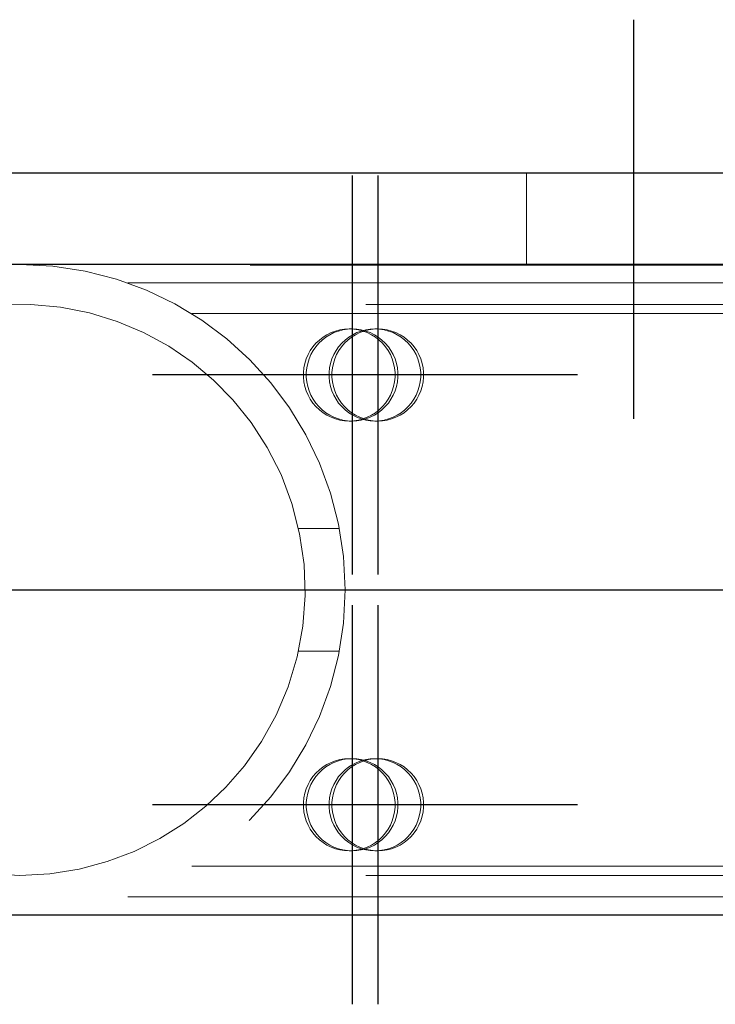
# Model space of a CAD drawing. Header units: millimetres. Extents: x -851 to 2, y 9346 to 10016.
# Tile 399 of 505: x -344.49 to -342.23, y 9579.48 to 9582.69. Entities that reach past the tile are written whole.
import ezdxf

# ---------------------------------------------------------------- set-up
doc = ezdxf.new("R2010")
doc.units = ezdxf.units.MM
doc.header["$LTSCALE"] = 10
doc.linetypes.add('HIDDEN', pattern=[0.375, 0.25, -0.125])
doc.linetypes.add('MITTE', pattern=[2, 1.25, -0.25, 0.25, -0.25])
for name, color, linetype, lineweight in [('PS_Hidden', 2, 'HIDDEN', 9), ('PS_Shape', 161, 'Continuous', 30), ('PS_SOLID', 7, 'Continuous', 30)]:
    doc.layers.add(name, color=color, linetype=linetype, lineweight=lineweight)
doc.layers.add('PS_Mid', color=5, linetype='MITTE')

# ---------------------------------------------------------------- blocks, each defined once
blk = doc.blocks.new('*X865')
at = {"layer": 'PS_Hidden', "color": 2, "linetype": 'HIDDEN'}
for p, q in [((-342.8424, 9582.1856), (-342.8424, 9581.8856)), ((-347.4924, 9581.8856), (-341.4924, 9581.8856)), ((-344.1408, 9581.8284), (-334.7924, 9581.8284)), ((-187.1157, 9581.7584), (-423.9557, 9581.7584)), ((-344.4564, 9581.7577), (-344.5545, 9581.7563)), ((-344.3593, 9581.7488), (-344.4564, 9581.7577)), ((-344.2654, 9581.7303), (-344.3593, 9581.7488)), ((-344.1752, 9581.7026), (-344.2654, 9581.7303)), ((-343.9324, 9581.7284), (-334.7924, 9581.7284)), ((-344.0889, 9581.6663), (-344.1752, 9581.7026)), ((-344.0072, 9581.6217), (-344.0889, 9581.6663)), ((-343.5047, 9581.6515), (-343.4919, 9581.6595)), ((-343.4826, 9581.6595), (-343.4954, 9581.6515)), ((-343.4919, 9581.6595), (-343.4783, 9581.6662)), ((-343.469, 9581.6662), (-343.4826, 9581.6595)), ((-343.4783, 9581.6662), (-343.4641, 9581.6715)), ((-343.4548, 9581.6715), (-343.469, 9581.6662)), ((-343.4641, 9581.6715), (-343.4495, 9581.6753)), ((-343.4402, 9581.6753), (-343.4548, 9581.6715)), ((-343.4495, 9581.6753), (-343.4345, 9581.6776)), ((-343.4252, 9581.6776), (-343.4402, 9581.6753)), ((-343.4345, 9581.6776), (-343.4194, 9581.6784)), ((-343.4101, 9581.6784), (-343.4252, 9581.6776)), ((-343.421, 9581.6515), (-343.4081, 9581.6595)), ((-343.4194, 9581.6784), (-343.4043, 9581.6776)), ((-343.4194, 9581.6784), (-343.4101, 9581.6784)), ((-343.3988, 9581.6595), (-343.4117, 9581.6515)), ((-343.395, 9581.6776), (-343.4101, 9581.6784)), ((-343.4081, 9581.6595), (-343.3946, 9581.6662)), ((-343.4043, 9581.6776), (-343.3894, 9581.6753)), ((-343.3853, 9581.6662), (-343.3988, 9581.6595)), ((-343.38, 9581.6753), (-343.395, 9581.6776)), ((-343.3946, 9581.6662), (-343.3804, 9581.6715)), ((-343.3894, 9581.6753), (-343.3747, 9581.6715)), ((-343.3711, 9581.6715), (-343.3853, 9581.6662)), ((-343.3804, 9581.6715), (-343.3657, 9581.6753)), ((-343.3654, 9581.6715), (-343.38, 9581.6753)), ((-343.3747, 9581.6715), (-343.3605, 9581.6662)), ((-343.3564, 9581.6753), (-343.3711, 9581.6715)), ((-343.3657, 9581.6753), (-343.3508, 9581.6776)), ((-343.3512, 9581.6662), (-343.3654, 9581.6715)), ((-343.3605, 9581.6662), (-343.3469, 9581.6595)), ((-343.3415, 9581.6776), (-343.3564, 9581.6753)), ((-343.3376, 9581.6595), (-343.3512, 9581.6662)), ((-343.3508, 9581.6776), (-343.3357, 9581.6784)), ((-343.3469, 9581.6595), (-343.3341, 9581.6515)), ((-343.3264, 9581.6784), (-343.3415, 9581.6776)), ((-343.3248, 9581.6515), (-343.3376, 9581.6595)), ((-343.3357, 9581.6784), (-343.3206, 9581.6776)), ((-343.3357, 9581.6784), (-343.3264, 9581.6784)), ((-343.3113, 9581.6776), (-343.3264, 9581.6784)), ((-343.3206, 9581.6776), (-343.3056, 9581.6753)), ((-343.2963, 9581.6753), (-343.3113, 9581.6776)), ((-343.3056, 9581.6753), (-343.291, 9581.6715)), ((-343.2817, 9581.6715), (-343.2963, 9581.6753)), ((-343.291, 9581.6715), (-343.2768, 9581.6662)), ((-343.2675, 9581.6662), (-343.2817, 9581.6715)), ((-343.2768, 9581.6662), (-343.2632, 9581.6595)), ((-343.2539, 9581.6595), (-343.2675, 9581.6662)), ((-343.2632, 9581.6595), (-343.2504, 9581.6515)), ((-343.241, 9581.6515), (-343.2539, 9581.6595)), ((-343.5375, 9581.6202), (-343.5277, 9581.6317)), ((-343.5184, 9581.6317), (-343.5282, 9581.6202)), ((-343.5277, 9581.6317), (-343.5167, 9581.6422)), ((-343.5074, 9581.6422), (-343.5184, 9581.6317)), ((-343.5167, 9581.6422), (-343.5047, 9581.6515)), ((-343.4954, 9581.6515), (-343.5074, 9581.6422)), ((-343.4538, 9581.6202), (-343.4439, 9581.6317)), ((-343.4346, 9581.6317), (-343.4445, 9581.6202)), ((-343.4439, 9581.6317), (-343.433, 9581.6422)), ((-343.4236, 9581.6422), (-343.4346, 9581.6317)), ((-343.433, 9581.6422), (-343.421, 9581.6515)), ((-343.4117, 9581.6515), (-343.4236, 9581.6422)), ((-343.3341, 9581.6515), (-343.3221, 9581.6422)), ((-343.3128, 9581.6422), (-343.3248, 9581.6515)), ((-343.3221, 9581.6422), (-343.3112, 9581.6317)), ((-343.3019, 9581.6317), (-343.3128, 9581.6422)), ((-343.3112, 9581.6317), (-343.3013, 9581.6202)), ((-343.292, 9581.6202), (-343.3019, 9581.6317)), ((-343.2504, 9581.6515), (-343.2384, 9581.6422)), ((-343.2291, 9581.6422), (-343.241, 9581.6515)), ((-343.2384, 9581.6422), (-343.2274, 9581.6317)), ((-343.2181, 9581.6317), (-343.2291, 9581.6422)), ((-343.2274, 9581.6317), (-343.2176, 9581.6202)), ((-343.2083, 9581.6202), (-343.2181, 9581.6317)), ((-343.9311, 9581.5698), (-344.0072, 9581.6217)), ((-343.5595, 9581.5805), (-343.5535, 9581.5945)), ((-343.5535, 9581.5945), (-343.5462, 9581.6077)), ((-343.5442, 9581.5945), (-343.5502, 9581.5805)), ((-343.5462, 9581.6077), (-343.5375, 9581.6202)), ((-343.5369, 9581.6077), (-343.5442, 9581.5945)), ((-343.5282, 9581.6202), (-343.5369, 9581.6077)), ((-343.4757, 9581.5805), (-343.4698, 9581.5945)), ((-343.4698, 9581.5945), (-343.4624, 9581.6077)), ((-343.4605, 9581.5945), (-343.4664, 9581.5805)), ((-343.4624, 9581.6077), (-343.4538, 9581.6202)), ((-343.4531, 9581.6077), (-343.4605, 9581.5945)), ((-343.4445, 9581.6202), (-343.4531, 9581.6077)), ((-343.3013, 9581.6202), (-343.2927, 9581.6077)), ((-343.2927, 9581.6077), (-343.2853, 9581.5945)), ((-343.2834, 9581.6077), (-343.292, 9581.6202)), ((-343.2853, 9581.5945), (-343.2794, 9581.5805)), ((-343.276, 9581.5945), (-343.2834, 9581.6077)), ((-343.2701, 9581.5805), (-343.276, 9581.5945)), ((-343.2176, 9581.6202), (-343.2089, 9581.6077)), ((-343.2089, 9581.6077), (-343.2016, 9581.5945)), ((-343.1996, 9581.6077), (-343.2083, 9581.6202)), ((-343.2016, 9581.5945), (-343.1956, 9581.5805)), ((-343.1923, 9581.5945), (-343.1996, 9581.6077)), ((-343.1863, 9581.5805), (-343.1923, 9581.5945)), ((-343.8614, 9581.5116), (-343.9311, 9581.5698)), ((-343.567, 9581.5511), (-343.564, 9581.566)), ((-343.564, 9581.566), (-343.5595, 9581.5805)), ((-343.5547, 9581.566), (-343.5577, 9581.5511)), ((-343.5502, 9581.5805), (-343.5547, 9581.566)), ((-343.4833, 9581.5511), (-343.4803, 9581.566)), ((-343.4803, 9581.566), (-343.4757, 9581.5805)), ((-343.4709, 9581.566), (-343.474, 9581.5511)), ((-343.4664, 9581.5805), (-343.4709, 9581.566)), ((-343.2794, 9581.5805), (-343.2748, 9581.566)), ((-343.2748, 9581.566), (-343.2718, 9581.5511)), ((-343.2655, 9581.566), (-343.2701, 9581.5805)), ((-343.2625, 9581.5511), (-343.2655, 9581.566)), ((-343.1956, 9581.5805), (-343.1911, 9581.566)), ((-343.1911, 9581.566), (-343.188, 9581.5511)), ((-343.1818, 9581.566), (-343.1863, 9581.5805)), ((-343.1787, 9581.5511), (-343.1818, 9581.566)), ((-343.5686, 9581.536), (-343.567, 9581.5511)), ((-343.5686, 9581.5208), (-343.5686, 9581.536)), ((-343.5577, 9581.5511), (-343.5593, 9581.536)), ((-343.5593, 9581.536), (-343.5593, 9581.5208)), ((-343.4848, 9581.536), (-343.4833, 9581.5511)), ((-343.4848, 9581.5208), (-343.4848, 9581.536)), ((-343.474, 9581.5511), (-343.4755, 9581.536)), ((-343.4755, 9581.536), (-343.4755, 9581.5208)), ((-343.2718, 9581.5511), (-343.2703, 9581.536)), ((-343.2703, 9581.536), (-343.2703, 9581.5208)), ((-343.261, 9581.536), (-343.2625, 9581.5511)), ((-343.261, 9581.5208), (-343.261, 9581.536)), ((-343.188, 9581.5511), (-343.1865, 9581.536)), ((-343.1865, 9581.536), (-343.1865, 9581.5208)), ((-343.1772, 9581.536), (-343.1787, 9581.5511)), ((-343.1772, 9581.5208), (-343.1772, 9581.536)), ((-343.7981, 9581.447), (-343.8614, 9581.5116)), ((-343.567, 9581.5057), (-343.5686, 9581.5208)), ((-343.564, 9581.4908), (-343.567, 9581.5057)), ((-343.5593, 9581.5208), (-343.5577, 9581.5057)), ((-343.5577, 9581.5057), (-343.5547, 9581.4908)), ((-343.4833, 9581.5057), (-343.4848, 9581.5208)), ((-343.4803, 9581.4908), (-343.4833, 9581.5057)), ((-343.4755, 9581.5208), (-343.474, 9581.5057)), ((-343.474, 9581.5057), (-343.4709, 9581.4908)), ((-343.2718, 9581.5057), (-343.2748, 9581.4908)), ((-343.2703, 9581.5208), (-343.2718, 9581.5057)), ((-343.2655, 9581.4908), (-343.2625, 9581.5057)), ((-343.2625, 9581.5057), (-343.261, 9581.5208)), ((-343.188, 9581.5057), (-343.1911, 9581.4908)), ((-343.1865, 9581.5208), (-343.188, 9581.5057)), ((-343.1818, 9581.4908), (-343.1787, 9581.5057)), ((-343.1787, 9581.5057), (-343.1772, 9581.5208)), ((-343.5595, 9581.4763), (-343.564, 9581.4908)), ((-343.5535, 9581.4623), (-343.5595, 9581.4763)), ((-343.5547, 9581.4908), (-343.5502, 9581.4763)), ((-343.5502, 9581.4763), (-343.5442, 9581.4623)), ((-343.4757, 9581.4763), (-343.4803, 9581.4908)), ((-343.4698, 9581.4623), (-343.4757, 9581.4763)), ((-343.4709, 9581.4908), (-343.4664, 9581.4763)), ((-343.4664, 9581.4763), (-343.4605, 9581.4623)), ((-343.2794, 9581.4763), (-343.2853, 9581.4623)), ((-343.2748, 9581.4908), (-343.2794, 9581.4763)), ((-343.276, 9581.4623), (-343.2701, 9581.4763)), ((-343.2701, 9581.4763), (-343.2655, 9581.4908)), ((-343.1956, 9581.4763), (-343.2016, 9581.4623)), ((-343.1911, 9581.4908), (-343.1956, 9581.4763)), ((-343.1923, 9581.4623), (-343.1863, 9581.4763)), ((-343.1863, 9581.4763), (-343.1818, 9581.4908)), ((-343.7392, 9581.3736), (-343.7981, 9581.447)), ((-343.5462, 9581.4491), (-343.5535, 9581.4623)), ((-343.5375, 9581.4366), (-343.5462, 9581.4491)), ((-343.5442, 9581.4623), (-343.5369, 9581.4491)), ((-343.5277, 9581.4251), (-343.5375, 9581.4366)), ((-343.5369, 9581.4491), (-343.5282, 9581.4366)), ((-343.5282, 9581.4366), (-343.5184, 9581.4251)), ((-343.4624, 9581.4491), (-343.4698, 9581.4623)), ((-343.4538, 9581.4366), (-343.4624, 9581.4491)), ((-343.4605, 9581.4623), (-343.4531, 9581.4491)), ((-343.4439, 9581.4251), (-343.4538, 9581.4366)), ((-343.4531, 9581.4491), (-343.4445, 9581.4366)), ((-343.4445, 9581.4366), (-343.4346, 9581.4251)), ((-343.3013, 9581.4366), (-343.3112, 9581.4251)), ((-343.3019, 9581.4251), (-343.292, 9581.4366)), ((-343.2927, 9581.4491), (-343.3013, 9581.4366)), ((-343.2853, 9581.4623), (-343.2927, 9581.4491)), ((-343.292, 9581.4366), (-343.2834, 9581.4491)), ((-343.2834, 9581.4491), (-343.276, 9581.4623)), ((-343.2176, 9581.4366), (-343.2274, 9581.4251)), ((-343.2181, 9581.4251), (-343.2083, 9581.4366)), ((-343.2089, 9581.4491), (-343.2176, 9581.4366)), ((-343.2016, 9581.4623), (-343.2089, 9581.4491)), ((-343.2083, 9581.4366), (-343.1996, 9581.4491)), ((-343.1996, 9581.4491), (-343.1923, 9581.4623)), ((-343.5167, 9581.4146), (-343.5277, 9581.4251)), ((-343.5184, 9581.4251), (-343.5074, 9581.4146)), ((-343.5047, 9581.4053), (-343.5167, 9581.4146)), ((-343.5074, 9581.4146), (-343.4954, 9581.4053)), ((-343.4919, 9581.3972), (-343.5047, 9581.4053)), ((-343.4954, 9581.4053), (-343.4826, 9581.3972)), ((-343.433, 9581.4146), (-343.4439, 9581.4251)), ((-343.4346, 9581.4251), (-343.4236, 9581.4146)), ((-343.421, 9581.4053), (-343.433, 9581.4146)), ((-343.4236, 9581.4146), (-343.4117, 9581.4053)), ((-343.4081, 9581.3972), (-343.421, 9581.4053)), ((-343.4117, 9581.4053), (-343.3988, 9581.3972)), ((-343.3341, 9581.4053), (-343.3469, 9581.3972)), ((-343.3376, 9581.3972), (-343.3248, 9581.4053)), ((-343.3221, 9581.4146), (-343.3341, 9581.4053)), ((-343.3248, 9581.4053), (-343.3128, 9581.4146)), ((-343.3112, 9581.4251), (-343.3221, 9581.4146)), ((-343.3128, 9581.4146), (-343.3019, 9581.4251)), ((-343.2504, 9581.4053), (-343.2632, 9581.3972)), ((-343.2539, 9581.3972), (-343.241, 9581.4053)), ((-343.2384, 9581.4146), (-343.2504, 9581.4053)), ((-343.241, 9581.4053), (-343.2291, 9581.4146)), ((-343.2274, 9581.4251), (-343.2384, 9581.4146)), ((-343.2291, 9581.4146), (-343.2181, 9581.4251)), ((-343.6864, 9581.2921), (-343.7392, 9581.3736)), ((-343.4783, 9581.3906), (-343.4919, 9581.3972)), ((-343.4826, 9581.3972), (-343.469, 9581.3906)), ((-343.4641, 9581.3853), (-343.4783, 9581.3906)), ((-343.469, 9581.3906), (-343.4548, 9581.3853)), ((-343.4495, 9581.3815), (-343.4641, 9581.3853)), ((-343.4548, 9581.3853), (-343.4402, 9581.3815)), ((-343.4345, 9581.3792), (-343.4495, 9581.3815)), ((-343.4402, 9581.3815), (-343.4252, 9581.3792)), ((-343.4194, 9581.3784), (-343.4345, 9581.3792)), ((-343.4252, 9581.3792), (-343.4101, 9581.3784)), ((-343.4043, 9581.3792), (-343.4194, 9581.3784)), ((-343.4194, 9581.3784), (-343.4101, 9581.3784)), ((-343.4101, 9581.3784), (-343.395, 9581.3792)), ((-343.3946, 9581.3906), (-343.4081, 9581.3972)), ((-343.3894, 9581.3815), (-343.4043, 9581.3792)), ((-343.3988, 9581.3972), (-343.3853, 9581.3906)), ((-343.395, 9581.3792), (-343.38, 9581.3815)), ((-343.3804, 9581.3853), (-343.3946, 9581.3906)), ((-343.3747, 9581.3853), (-343.3894, 9581.3815)), ((-343.3853, 9581.3906), (-343.3711, 9581.3853)), ((-343.3657, 9581.3815), (-343.3804, 9581.3853)), ((-343.38, 9581.3815), (-343.3654, 9581.3853)), ((-343.3605, 9581.3906), (-343.3747, 9581.3853)), ((-343.3711, 9581.3853), (-343.3564, 9581.3815)), ((-343.3508, 9581.3792), (-343.3657, 9581.3815)), ((-343.3654, 9581.3853), (-343.3512, 9581.3906)), ((-343.3469, 9581.3972), (-343.3605, 9581.3906)), ((-343.3564, 9581.3815), (-343.3415, 9581.3792)), ((-343.3512, 9581.3906), (-343.3376, 9581.3972)), ((-343.3357, 9581.3784), (-343.3508, 9581.3792)), ((-343.3415, 9581.3792), (-343.3264, 9581.3784)), ((-343.3206, 9581.3792), (-343.3357, 9581.3784)), ((-343.3357, 9581.3784), (-343.3264, 9581.3784)), ((-343.3264, 9581.3784), (-343.3113, 9581.3792)), ((-343.3056, 9581.3815), (-343.3206, 9581.3792)), ((-343.3113, 9581.3792), (-343.2963, 9581.3815)), ((-343.291, 9581.3853), (-343.3056, 9581.3815)), ((-343.2963, 9581.3815), (-343.2817, 9581.3853)), ((-343.2768, 9581.3906), (-343.291, 9581.3853)), ((-343.2817, 9581.3853), (-343.2675, 9581.3906)), ((-343.2632, 9581.3972), (-343.2768, 9581.3906)), ((-343.2675, 9581.3906), (-343.2539, 9581.3972)), ((-343.6415, 9581.2036), (-343.6864, 9581.2921)), ((-343.606, 9581.1093), (-343.6415, 9581.2036)), ((-343.5808, 9581.0109), (-343.606, 9581.1093)), ((-343.4514, 9581.0284), (-343.5842, 9581.0284)), ((-343.5662, 9580.9105), (-343.5808, 9581.0109)), ((-343.5626, 9580.8102), (-343.5662, 9580.9105)), ((-343.5702, 9580.7097), (-343.5626, 9580.8102)), ((-343.5887, 9580.6098), (-343.5702, 9580.7097)), ((-343.6177, 9580.5126), (-343.5887, 9580.6098)), ((-343.4514, 9580.6284), (-343.5842, 9580.6284)), ((-343.6568, 9580.4202), (-343.6177, 9580.5126)), ((-343.7048, 9580.3342), (-343.6568, 9580.4202)), ((-343.76, 9580.2555), (-343.7048, 9580.3342)), ((-343.4495, 9580.2753), (-343.4345, 9580.2776)), ((-343.4252, 9580.2776), (-343.4402, 9580.2753)), ((-343.4345, 9580.2776), (-343.4194, 9580.2784)), ((-343.4101, 9580.2784), (-343.4252, 9580.2776)), ((-343.4194, 9580.2784), (-343.4043, 9580.2776)), ((-343.4194, 9580.2784), (-343.4101, 9580.2784)), ((-343.395, 9580.2776), (-343.4101, 9580.2784)), ((-343.4043, 9580.2776), (-343.3894, 9580.2753)), ((-343.38, 9580.2753), (-343.395, 9580.2776)), ((-343.3657, 9580.2753), (-343.3508, 9580.2776)), ((-343.3415, 9580.2776), (-343.3564, 9580.2753)), ((-343.3508, 9580.2776), (-343.3357, 9580.2784)), ((-343.3264, 9580.2784), (-343.3415, 9580.2776)), ((-343.3357, 9580.2784), (-343.3206, 9580.2776)), ((-343.3357, 9580.2784), (-343.3264, 9580.2784)), ((-343.3113, 9580.2776), (-343.3264, 9580.2784)), ((-343.3206, 9580.2776), (-343.3056, 9580.2753)), ((-343.2963, 9580.2753), (-343.3113, 9580.2776)), ((-343.8207, 9580.1853), (-343.76, 9580.2555)), ((-343.5167, 9580.2422), (-343.5047, 9580.2515)), ((-343.4954, 9580.2515), (-343.5074, 9580.2422)), ((-343.5047, 9580.2515), (-343.4919, 9580.2595)), ((-343.4826, 9580.2595), (-343.4954, 9580.2515)), ((-343.4919, 9580.2595), (-343.4783, 9580.2662)), ((-343.469, 9580.2662), (-343.4826, 9580.2595)), ((-343.4783, 9580.2662), (-343.4641, 9580.2715)), ((-343.4548, 9580.2715), (-343.469, 9580.2662)), ((-343.4641, 9580.2715), (-343.4495, 9580.2753)), ((-343.4402, 9580.2753), (-343.4548, 9580.2715)), ((-343.433, 9580.2422), (-343.421, 9580.2515)), ((-343.4117, 9580.2515), (-343.4236, 9580.2422)), ((-343.421, 9580.2515), (-343.4081, 9580.2595)), ((-343.3988, 9580.2595), (-343.4117, 9580.2515)), ((-343.4081, 9580.2595), (-343.3946, 9580.2662)), ((-343.3853, 9580.2662), (-343.3988, 9580.2595)), ((-343.3946, 9580.2662), (-343.3804, 9580.2715)), ((-343.3894, 9580.2753), (-343.3747, 9580.2715)), ((-343.3711, 9580.2715), (-343.3853, 9580.2662)), ((-343.3804, 9580.2715), (-343.3657, 9580.2753)), ((-343.3654, 9580.2715), (-343.38, 9580.2753)), ((-343.3747, 9580.2715), (-343.3605, 9580.2662)), ((-343.3564, 9580.2753), (-343.3711, 9580.2715)), ((-343.3512, 9580.2662), (-343.3654, 9580.2715)), ((-343.3605, 9580.2662), (-343.3469, 9580.2595)), ((-343.3376, 9580.2595), (-343.3512, 9580.2662)), ((-343.3469, 9580.2595), (-343.3341, 9580.2515)), ((-343.3248, 9580.2515), (-343.3376, 9580.2595)), ((-343.3341, 9580.2515), (-343.3221, 9580.2422)), ((-343.3128, 9580.2422), (-343.3248, 9580.2515)), ((-343.3056, 9580.2753), (-343.291, 9580.2715)), ((-343.2817, 9580.2715), (-343.2963, 9580.2753)), ((-343.291, 9580.2715), (-343.2768, 9580.2662)), ((-343.2675, 9580.2662), (-343.2817, 9580.2715)), ((-343.2768, 9580.2662), (-343.2632, 9580.2595)), ((-343.2539, 9580.2595), (-343.2675, 9580.2662)), ((-343.2632, 9580.2595), (-343.2504, 9580.2515)), ((-343.241, 9580.2515), (-343.2539, 9580.2595)), ((-343.2504, 9580.2515), (-343.2384, 9580.2422)), ((-343.2291, 9580.2422), (-343.241, 9580.2515)), ((-343.5462, 9580.2077), (-343.5375, 9580.2202)), ((-343.5375, 9580.2202), (-343.5277, 9580.2317)), ((-343.5282, 9580.2202), (-343.5369, 9580.2077)), ((-343.5184, 9580.2317), (-343.5282, 9580.2202)), ((-343.5277, 9580.2317), (-343.5167, 9580.2422)), ((-343.5074, 9580.2422), (-343.5184, 9580.2317)), ((-343.4624, 9580.2077), (-343.4538, 9580.2202)), ((-343.4538, 9580.2202), (-343.4439, 9580.2317)), ((-343.4445, 9580.2202), (-343.4531, 9580.2077)), ((-343.4346, 9580.2317), (-343.4445, 9580.2202)), ((-343.4439, 9580.2317), (-343.433, 9580.2422)), ((-343.4236, 9580.2422), (-343.4346, 9580.2317)), ((-343.3221, 9580.2422), (-343.3112, 9580.2317)), ((-343.3019, 9580.2317), (-343.3128, 9580.2422)), ((-343.3112, 9580.2317), (-343.3013, 9580.2202)), ((-343.292, 9580.2202), (-343.3019, 9580.2317)), ((-343.3013, 9580.2202), (-343.2927, 9580.2077)), ((-343.2834, 9580.2077), (-343.292, 9580.2202)), ((-343.2384, 9580.2422), (-343.2274, 9580.2317)), ((-343.2181, 9580.2317), (-343.2291, 9580.2422)), ((-343.2274, 9580.2317), (-343.2176, 9580.2202)), ((-343.2083, 9580.2202), (-343.2181, 9580.2317)), ((-343.2176, 9580.2202), (-343.2089, 9580.2077)), ((-343.1996, 9580.2077), (-343.2083, 9580.2202)), ((-343.886, 9580.1234), (-343.8207, 9580.1853)), ((-343.564, 9580.166), (-343.5595, 9580.1805)), ((-343.5595, 9580.1805), (-343.5535, 9580.1945)), ((-343.5502, 9580.1805), (-343.5547, 9580.166)), ((-343.5535, 9580.1945), (-343.5462, 9580.2077)), ((-343.5442, 9580.1945), (-343.5502, 9580.1805)), ((-343.5369, 9580.2077), (-343.5442, 9580.1945)), ((-343.4803, 9580.166), (-343.4757, 9580.1805)), ((-343.4757, 9580.1805), (-343.4698, 9580.1945)), ((-343.4664, 9580.1805), (-343.4709, 9580.166)), ((-343.4698, 9580.1945), (-343.4624, 9580.2077)), ((-343.4605, 9580.1945), (-343.4664, 9580.1805)), ((-343.4531, 9580.2077), (-343.4605, 9580.1945)), ((-343.2927, 9580.2077), (-343.2853, 9580.1945)), ((-343.2853, 9580.1945), (-343.2794, 9580.1805)), ((-343.276, 9580.1945), (-343.2834, 9580.2077)), ((-343.2794, 9580.1805), (-343.2748, 9580.166)), ((-343.2701, 9580.1805), (-343.276, 9580.1945)), ((-343.2655, 9580.166), (-343.2701, 9580.1805)), ((-343.2089, 9580.2077), (-343.2016, 9580.1945)), ((-343.2016, 9580.1945), (-343.1956, 9580.1805)), ((-343.1923, 9580.1945), (-343.1996, 9580.2077)), ((-343.1956, 9580.1805), (-343.1911, 9580.166)), ((-343.1863, 9580.1805), (-343.1923, 9580.1945)), ((-343.1818, 9580.166), (-343.1863, 9580.1805)), ((-343.5686, 9580.136), (-343.567, 9580.1511)), ((-343.567, 9580.1511), (-343.564, 9580.166)), ((-343.5577, 9580.1511), (-343.5593, 9580.136)), ((-343.5547, 9580.166), (-343.5577, 9580.1511)), ((-343.4848, 9580.136), (-343.4833, 9580.1511)), ((-343.4833, 9580.1511), (-343.4803, 9580.166)), ((-343.474, 9580.1511), (-343.4755, 9580.136)), ((-343.4709, 9580.166), (-343.474, 9580.1511)), ((-343.2748, 9580.166), (-343.2718, 9580.1511)), ((-343.2718, 9580.1511), (-343.2703, 9580.136)), ((-343.2625, 9580.1511), (-343.2655, 9580.166)), ((-343.261, 9580.136), (-343.2625, 9580.1511)), ((-343.1911, 9580.166), (-343.188, 9580.1511)), ((-343.188, 9580.1511), (-343.1865, 9580.136)), ((-343.1787, 9580.1511), (-343.1818, 9580.166)), ((-343.1772, 9580.136), (-343.1787, 9580.1511)), ((-343.9581, 9580.0674), (-343.886, 9580.1234)), ((-343.5686, 9580.1208), (-343.5686, 9580.136)), ((-343.567, 9580.1057), (-343.5686, 9580.1208)), ((-343.5593, 9580.136), (-343.5593, 9580.1208)), ((-343.5593, 9580.1208), (-343.5577, 9580.1057)), ((-343.4848, 9580.1208), (-343.4848, 9580.136)), ((-343.4833, 9580.1057), (-343.4848, 9580.1208)), ((-343.4755, 9580.136), (-343.4755, 9580.1208)), ((-343.4755, 9580.1208), (-343.474, 9580.1057)), ((-343.2703, 9580.1208), (-343.2718, 9580.1057)), ((-343.2703, 9580.136), (-343.2703, 9580.1208)), ((-343.2625, 9580.1057), (-343.261, 9580.1208)), ((-343.261, 9580.1208), (-343.261, 9580.136)), ((-343.1865, 9580.1208), (-343.188, 9580.1057)), ((-343.1865, 9580.136), (-343.1865, 9580.1208)), ((-343.1787, 9580.1057), (-343.1772, 9580.1208)), ((-343.1772, 9580.1208), (-343.1772, 9580.136)), ((-343.564, 9580.0908), (-343.567, 9580.1057)), ((-343.5595, 9580.0763), (-343.564, 9580.0908)), ((-343.5577, 9580.1057), (-343.5547, 9580.0908)), ((-343.5547, 9580.0908), (-343.5502, 9580.0763)), ((-343.4803, 9580.0908), (-343.4833, 9580.1057)), ((-343.4757, 9580.0763), (-343.4803, 9580.0908)), ((-343.474, 9580.1057), (-343.4709, 9580.0908)), ((-343.4709, 9580.0908), (-343.4664, 9580.0763)), ((-343.2748, 9580.0908), (-343.2794, 9580.0763)), ((-343.2718, 9580.1057), (-343.2748, 9580.0908)), ((-343.2701, 9580.0763), (-343.2655, 9580.0908)), ((-343.2655, 9580.0908), (-343.2625, 9580.1057)), ((-343.1911, 9580.0908), (-343.1956, 9580.0763)), ((-343.188, 9580.1057), (-343.1911, 9580.0908)), ((-343.1863, 9580.0763), (-343.1818, 9580.0908)), ((-343.1818, 9580.0908), (-343.1787, 9580.1057)), ((-344.0364, 9580.018), (-343.9581, 9580.0674)), ((-343.5535, 9580.0623), (-343.5595, 9580.0763)), ((-343.5462, 9580.0491), (-343.5535, 9580.0623)), ((-343.5502, 9580.0763), (-343.5442, 9580.0623)), ((-343.5442, 9580.0623), (-343.5369, 9580.0491)), ((-343.4698, 9580.0623), (-343.4757, 9580.0763)), ((-343.4624, 9580.0491), (-343.4698, 9580.0623)), ((-343.4664, 9580.0763), (-343.4605, 9580.0623)), ((-343.4605, 9580.0623), (-343.4531, 9580.0491)), ((-343.2853, 9580.0623), (-343.2927, 9580.0491)), ((-343.2794, 9580.0763), (-343.2853, 9580.0623)), ((-343.2834, 9580.0491), (-343.276, 9580.0623)), ((-343.276, 9580.0623), (-343.2701, 9580.0763)), ((-343.2016, 9580.0623), (-343.2089, 9580.0491)), ((-343.1956, 9580.0763), (-343.2016, 9580.0623)), ((-343.1996, 9580.0491), (-343.1923, 9580.0623)), ((-343.1923, 9580.0623), (-343.1863, 9580.0763)), ((-343.5375, 9580.0366), (-343.5462, 9580.0491)), ((-343.5277, 9580.0251), (-343.5375, 9580.0366)), ((-343.5369, 9580.0491), (-343.5282, 9580.0366)), ((-343.5282, 9580.0366), (-343.5184, 9580.0251)), ((-343.5167, 9580.0146), (-343.5277, 9580.0251)), ((-343.5184, 9580.0251), (-343.5074, 9580.0146)), ((-343.4538, 9580.0366), (-343.4624, 9580.0491)), ((-343.4439, 9580.0251), (-343.4538, 9580.0366)), ((-343.4531, 9580.0491), (-343.4445, 9580.0366)), ((-343.4445, 9580.0366), (-343.4346, 9580.0251)), ((-343.433, 9580.0146), (-343.4439, 9580.0251)), ((-343.4346, 9580.0251), (-343.4236, 9580.0146)), ((-343.3112, 9580.0251), (-343.3221, 9580.0146)), ((-343.3128, 9580.0146), (-343.3019, 9580.0251)), ((-343.3013, 9580.0366), (-343.3112, 9580.0251)), ((-343.3019, 9580.0251), (-343.292, 9580.0366)), ((-343.2927, 9580.0491), (-343.3013, 9580.0366)), ((-343.292, 9580.0366), (-343.2834, 9580.0491)), ((-343.2274, 9580.0251), (-343.2384, 9580.0146)), ((-343.2291, 9580.0146), (-343.2181, 9580.0251)), ((-343.2176, 9580.0366), (-343.2274, 9580.0251)), ((-343.2181, 9580.0251), (-343.2083, 9580.0366)), ((-343.2089, 9580.0491), (-343.2176, 9580.0366)), ((-343.2083, 9580.0366), (-343.1996, 9580.0491)), ((-344.1198, 9579.9763), (-344.0364, 9580.018)), ((-343.5047, 9580.0053), (-343.5167, 9580.0146)), ((-343.5074, 9580.0146), (-343.4954, 9580.0053)), ((-343.4919, 9579.9972), (-343.5047, 9580.0053)), ((-343.4954, 9580.0053), (-343.4826, 9579.9972)), ((-343.4783, 9579.9906), (-343.4919, 9579.9972)), ((-343.4826, 9579.9972), (-343.469, 9579.9906)), ((-343.4641, 9579.9853), (-343.4783, 9579.9906)), ((-343.469, 9579.9906), (-343.4548, 9579.9853)), ((-343.421, 9580.0053), (-343.433, 9580.0146)), ((-343.4236, 9580.0146), (-343.4117, 9580.0053)), ((-343.4081, 9579.9972), (-343.421, 9580.0053)), ((-343.4117, 9580.0053), (-343.3988, 9579.9972)), ((-343.3946, 9579.9906), (-343.4081, 9579.9972)), ((-343.3988, 9579.9972), (-343.3853, 9579.9906)), ((-343.3804, 9579.9853), (-343.3946, 9579.9906)), ((-343.3853, 9579.9906), (-343.3711, 9579.9853)), ((-343.3605, 9579.9906), (-343.3747, 9579.9853)), ((-343.3654, 9579.9853), (-343.3512, 9579.9906)), ((-343.3469, 9579.9972), (-343.3605, 9579.9906)), ((-343.3512, 9579.9906), (-343.3376, 9579.9972)), ((-343.3341, 9580.0053), (-343.3469, 9579.9972)), ((-343.3376, 9579.9972), (-343.3248, 9580.0053)), ((-343.3221, 9580.0146), (-343.3341, 9580.0053)), ((-343.3248, 9580.0053), (-343.3128, 9580.0146)), ((-343.2768, 9579.9906), (-343.291, 9579.9853)), ((-343.2817, 9579.9853), (-343.2675, 9579.9906)), ((-343.2632, 9579.9972), (-343.2768, 9579.9906)), ((-343.2675, 9579.9906), (-343.2539, 9579.9972)), ((-343.2504, 9580.0053), (-343.2632, 9579.9972)), ((-343.2539, 9579.9972), (-343.241, 9580.0053)), ((-343.2384, 9580.0146), (-343.2504, 9580.0053)), ((-343.241, 9580.0053), (-343.2291, 9580.0146)), ((-344.2076, 9579.9431), (-344.1198, 9579.9763)), ((-343.4495, 9579.9815), (-343.4641, 9579.9853)), ((-343.4548, 9579.9853), (-343.4402, 9579.9815)), ((-343.4345, 9579.9792), (-343.4495, 9579.9815)), ((-343.4402, 9579.9815), (-343.4252, 9579.9792)), ((-343.4194, 9579.9784), (-343.4345, 9579.9792)), ((-343.4252, 9579.9792), (-343.4101, 9579.9784)), ((-343.4043, 9579.9792), (-343.4194, 9579.9784)), ((-343.4194, 9579.9784), (-343.4101, 9579.9784)), ((-343.4101, 9579.9784), (-343.395, 9579.9792)), ((-343.3894, 9579.9815), (-343.4043, 9579.9792)), ((-343.395, 9579.9792), (-343.38, 9579.9815)), ((-343.3747, 9579.9853), (-343.3894, 9579.9815)), ((-343.3657, 9579.9815), (-343.3804, 9579.9853)), ((-343.38, 9579.9815), (-343.3654, 9579.9853)), ((-343.3711, 9579.9853), (-343.3564, 9579.9815)), ((-343.3508, 9579.9792), (-343.3657, 9579.9815)), ((-343.3564, 9579.9815), (-343.3415, 9579.9792)), ((-343.3357, 9579.9784), (-343.3508, 9579.9792)), ((-343.3415, 9579.9792), (-343.3264, 9579.9784)), ((-343.3206, 9579.9792), (-343.3357, 9579.9784)), ((-343.3357, 9579.9784), (-343.3264, 9579.9784)), ((-343.3264, 9579.9784), (-343.3113, 9579.9792)), ((-343.3056, 9579.9815), (-343.3206, 9579.9792)), ((-343.3113, 9579.9792), (-343.2963, 9579.9815)), ((-343.291, 9579.9853), (-343.3056, 9579.9815)), ((-343.2963, 9579.9815), (-343.2817, 9579.9853)), ((-344.2992, 9579.9187), (-344.2076, 9579.9431)), ((-343.9324, 9579.9284), (-334.7924, 9579.9284)), ((-187.1157, 9579.8984), (-423.9557, 9579.8984)), ((-344.589, 9579.9034), (-344.4924, 9579.8984)), ((-344.4924, 9579.8984), (-344.3943, 9579.9036)), ((-344.3943, 9579.9036), (-344.2992, 9579.9187)), ((-344.1408, 9579.8284), (-334.7924, 9579.8284))]:
    blk.add_line(p, q, dxfattribs=at)
at = {"layer": 'PS_Hidden', "extrusion": (0, 0, -1)}
for start, end in [(270, 90), (90, 270)]:
    blk.add_arc((344.4924, 9580.8284), 1.06, start, end, dxfattribs=at)
at = {"layer": 'PS_Mid', "color": 5, "linetype": 'MITTE'}
for p, q in [((-342.4924, 9581.3856), (-342.4924, 9582.6856)), ((-342.4924, 9581.3856), (-342.4924, 9582.6856)), ((-343.4101, 9582.1784), (-343.4101, 9580.8784)), ((-343.3264, 9582.1784), (-343.3264, 9580.8784)), ((-342.7601, 9581.5284), (-344.0601, 9581.5284)), ((-342.6764, 9581.5284), (-343.9764, 9581.5284)), ((-184.6266, 9580.8284), (-426.4449, 9580.8284)), ((-406.6765, 9580.8284), (-342.3083, 9580.8284)), ((-346.6765, 9580.8284), (-282.3083, 9580.8284)), ((-344.0859, 9580.8284), (-342.9324, 9580.8284)), ((-343.4101, 9580.7784), (-343.4101, 9579.4784)), ((-343.3264, 9580.7784), (-343.3264, 9579.4784)), ((-342.7601, 9580.1284), (-344.0601, 9580.1284)), ((-342.6764, 9580.1284), (-343.9764, 9580.1284))]:
    blk.add_line(p, q, dxfattribs=at)
at = {"layer": 'PS_SOLID', "color": 7, "linetype": 'Continuous'}
for p, q in [((-341.4924, 9582.1856), (-347.4924, 9582.1856)), ((-187.1157, 9581.8884), (-423.9557, 9581.8884)), ((-187.1157, 9579.7684), (-423.9557, 9579.7684))]:
    blk.add_line(p, q, dxfattribs=at)

msp = doc.modelspace()

# ---------------------------------------------------------------- block references
at = {"layer": 'PS_Shape', "color": 31}
msp.add_blockref('*X865', (0, 0), dxfattribs=at)

doc.saveas('drawing.dxf')
